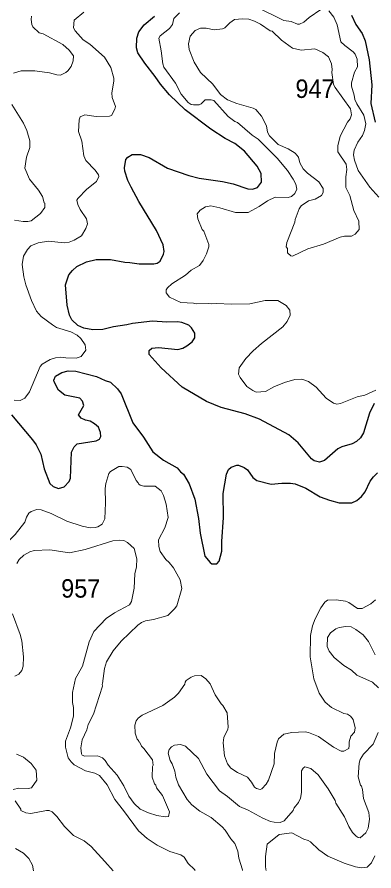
# Model space of a CAD drawing. Extents: x 447.8 to 473.9, y 7733.1 to 7760.8.
# Drawn here: x 458.959 to 460.505, y 7733.109 to 7736.813 of the extents above; entities that cross this region are included whole.
import ezdxf

# ---------------------------------------------------------------- set-up
doc = ezdxf.new("R2010")
doc.units = 0
doc.header["$LTSCALE"] = 0.032
doc.layers.add('1', color=7, linetype='Continuous', lineweight=25)
doc.layers.add('2', color=7, linetype='Continuous', lineweight=13)
doc.layers.add('21', color=7, linetype='Continuous')

msp = doc.modelspace()

# ---------------------------------------------------------------- linework, layer by layer
at = {"layer": '1'}
for points in [[(459.2593, 7735.7512), (459.3013, 7735.7618), (459.3638, 7735.7618), (459.426, 7735.749), (459.4472, 7735.7489), (459.4881, 7735.7418), (459.5518, 7735.7426), (459.5661, 7735.7459), (459.5788, 7735.7533), (459.5935, 7735.7845), (459.5962, 7735.7963), (459.5914, 7735.8255), (459.5628, 7735.8873), (459.4859, 7736.0124), (459.4538, 7736.0749), (459.4391, 7736.1044), (459.4256, 7736.145), (459.4248, 7736.159), (459.43, 7736.1953), (459.4381, 7736.2056), (459.4574, 7736.2172), (459.4937, 7736.2163), (459.5305, 7736.2034), (459.6108, 7736.1576), (459.7025, 7736.1256), (459.7481, 7736.1138), (459.8493, 7736.1001), (459.8949, 7736.0887), (459.959, 7736.068), (459.9794, 7736.0665), (460.0003, 7736.0729), (460.0177, 7736.0973), (460.0163, 7736.1337), (459.9989, 7736.1657), (459.9437, 7736.2305), (459.9028, 7736.2649), (459.8605, 7736.2862), (459.798, 7736.3264), (459.6867, 7736.4097), (459.6187, 7736.476), (459.5797, 7736.5212), (459.5568, 7736.5556), (459.5122, 7736.6125), (459.4825, 7736.6572), (459.4761, 7736.6789), (459.4784, 7736.721), (459.4858, 7736.7493), (459.5095, 7736.7796), (459.5536, 7736.8172)], [(460.4078, 7736.8216), (460.4272, 7736.781), (460.454, 7736.7421), (460.4668, 7736.71), (460.484, 7736.6277), (460.4964, 7736.5181), (460.4925, 7736.4372), (460.5103, 7736.357)], [(459.1763, 7735.5635), (459.1683, 7735.652), (459.1826, 7735.694), (459.1993, 7735.7142), (459.2177, 7735.7303), (459.2593, 7735.7512)], [(460.5065, 7735.1366), (460.4859, 7735.0954), (460.4599, 7735.0099), (460.4476, 7734.9875), (460.4302, 7734.9725), (460.4115, 7734.9622), (460.3667, 7734.9485), (460.3493, 7734.9403), (460.2911, 7734.8899), (460.2693, 7734.8818), (460.2457, 7734.8881), (460.2349, 7734.8964), (460.1764, 7734.9653), (460.1358, 7735.0008), (460.0099, 7735.0684), (459.9466, 7735.0911), (459.8432, 7735.1197), (459.7803, 7735.1447), (459.6738, 7735.2074), (459.5825, 7735.2913), (459.5308, 7735.3488), (459.5316, 7735.3665), (459.5429, 7735.3762), (459.5719, 7735.3802), (459.6556, 7735.3715), (459.6767, 7735.3772), (459.6949, 7735.3864), (459.7177, 7735.4048), (459.7293, 7735.4215), (459.7291, 7735.4422), (459.7149, 7735.4652), (459.7024, 7735.4762), (459.6732, 7735.4884), (459.654, 7735.4907), (459.608, 7735.4893), (459.5463, 7735.4932), (459.4584, 7735.4839), (459.4341, 7735.4772), (459.3761, 7735.4693), (459.3306, 7735.4581), (459.2877, 7735.4557), (459.2477, 7735.4634), (459.2215, 7735.4747), (459.1966, 7735.4995), (459.1853, 7735.5202), (459.1763, 7735.5635)], [(458.934, 7735.0879), (459.0258, 7734.9793), (459.0413, 7734.9571), (459.0623, 7734.9164), (459.0755, 7734.8528), (459.1007, 7734.789), (459.1156, 7734.7761), (459.1386, 7734.7679), (459.1631, 7734.7749), (459.1841, 7734.7988), (459.1907, 7734.8123), (459.194, 7734.9253), (459.206, 7734.949), (459.2193, 7734.9623), (459.3008, 7734.9748), (459.3154, 7734.9818), (459.322, 7734.9933), (459.3204, 7735.0111), (459.3111, 7735.0344), (459.2949, 7735.0491), (459.2748, 7735.06), (459.2553, 7735.0638), (459.2368, 7735.0731), (459.2249, 7735.087), (459.2482, 7735.1278), (459.2429, 7735.1466), (459.2306, 7735.1601), (459.1651, 7735.1727), (459.1381, 7735.1949), (459.1187, 7735.2308), (459.1186, 7735.2384), (459.125, 7735.2551), (459.1523, 7735.2704), (459.1799, 7735.2776), (459.2132, 7735.2762), (459.3036, 7735.2539), (459.3404, 7735.2362), (459.3634, 7735.2296), (459.3941, 7735.2002), (459.4097, 7735.1787), (459.4605, 7735.0533), (459.5067, 7734.9901), (459.5469, 7734.9273), (459.5926, 7734.8911), (459.6524, 7734.8576), (459.6671, 7734.8406), (459.6806, 7734.8308), (459.7049, 7734.7886), (459.7294, 7734.7218), (459.7449, 7734.6373), (459.7523, 7734.5735), (459.7726, 7734.4746), (459.7953, 7734.4473), (459.8029, 7734.4419), (459.8247, 7734.4418), (459.8343, 7734.4529), (459.8464, 7734.4961), (459.8457, 7734.5387), (459.8528, 7734.6417), (459.8513, 7734.7466), (459.8657, 7734.8296), (459.8743, 7734.8501), (459.886, 7734.8611), (459.9105, 7734.8688), (459.9186, 7734.8688), (459.9433, 7734.8596), (459.9572, 7734.8494), (459.9809, 7734.8154), (459.9972, 7734.8032), (460.0593, 7734.7863), (460.1056, 7734.7911), (460.1434, 7734.791), (460.1635, 7734.7879), (460.2108, 7734.7688), (460.2716, 7734.7324), (460.3121, 7734.7176), (460.3543, 7734.7062), (460.4101, 7734.7057)], [(460.5032, 7734.8192), (460.5211, 7734.8365)], [(460.4101, 7734.7057), (460.431, 7734.7154), (460.4518, 7734.7327), (460.4674, 7734.7539), (460.4896, 7734.7991), (460.5032, 7734.8192)]]:
    msp.add_lwpolyline(points, dxfattribs=at)
at = {"layer": '2'}
for points in [[(459.2571, 7735.3685), (459.2539, 7735.3914), (459.2343, 7735.4184), (459.2195, 7735.4331), (459.1923, 7735.4475), (459.1302, 7735.4667), (459.1115, 7735.4773), (459.063, 7735.5145), (459.0435, 7735.5378), (459.0206, 7735.5834), (458.9966, 7735.6508), (458.988, 7735.6855), (458.9808, 7735.7389), (458.9861, 7735.7758), (459.0045, 7735.8047), (459.0189, 7735.8198), (459.0497, 7735.8339), (459.0945, 7735.8403), (459.1622, 7735.834), (459.184, 7735.8371), (459.2064, 7735.845), (459.2376, 7735.8633), (459.2563, 7735.8953), (459.2643, 7735.9162), (459.2592, 7735.9381), (459.2321, 7735.9783), (459.2213, 7735.9995), (459.218, 7736.0191), (459.2216, 7736.0261), (459.2605, 7736.0658), (459.3029, 7736.0993), (459.3124, 7736.1216), (459.3115, 7736.1284), (459.2973, 7736.1489), (459.2573, 7736.1907), (459.2478, 7736.2112), (459.2388, 7736.274), (459.2244, 7736.3161), (459.2275, 7736.367), (459.2314, 7736.3801), (459.2517, 7736.3886), (459.3021, 7736.3815), (459.3599, 7736.3831), (459.368, 7736.3865), (459.3829, 7736.4132), (459.3846, 7736.4251), (459.3702, 7736.4636), (459.3687, 7736.4844), (459.3782, 7736.5354), (459.3782, 7736.5482), (459.365, 7736.5938), (459.3382, 7736.6395), (459.2735, 7736.6951), (459.2458, 7736.7135), (459.211, 7736.7535), (459.2036, 7736.7665), (459.2058, 7736.7988), (459.2482, 7736.8341)], [(460.2753, 7736.8455), (460.2247, 7736.8102), (460.2012, 7736.7901), (460.1825, 7736.7826), (460.1735, 7736.7823), (460.1463, 7736.7933), (460.1143, 7736.798), (459.9952, 7736.8577)], [(460.4247, 7736.6517), (460.4158, 7736.6624), (460.3797, 7736.689), (460.3626, 7736.7056), (460.3465, 7736.7793), (460.3321, 7736.8126), (460.3093, 7736.8403)], [(459.02, 7736.8022), (459.0218, 7736.8167)], [(459.1573, 7736.6938), (459.0711, 7736.7394), (459.0548, 7736.7448), (459.0276, 7736.7701), (459.0222, 7736.7808), (459.02, 7736.8022)], [(459.6631, 7736.8305), (459.6383, 7736.8072), (459.6317, 7736.7809), (459.6198, 7736.7635), (459.5787, 7736.7317), (459.5731, 7736.721), (459.5835, 7736.6656), (459.5897, 7736.6102), (459.5947, 7736.5949), (459.6448, 7736.5267), (459.6702, 7736.479), (459.7001, 7736.4416), (459.7127, 7736.4338), (459.7227, 7736.4315), (459.7472, 7736.4321), (459.7566, 7736.4368), (459.7739, 7736.4543), (459.7992, 7736.4544), (459.8111, 7736.4503), (459.8741, 7736.381), (459.9028, 7736.3604), (459.9139, 7736.3555), (459.9773, 7736.3001), (460.003, 7736.2826), (460.0866, 7736.2005), (460.1302, 7736.1475), (460.156, 7736.1103), (460.1671, 7736.088), (460.1718, 7736.0656), (460.163, 7736.0472), (460.1484, 7736.035), (460.1336, 7736.0304), (460.0773, 7736.031), (460.0439, 7736.0161), (460.0081, 7735.9914), (459.9606, 7735.9655), (459.9054, 7735.9655), (459.8381, 7735.9855), (459.7981, 7735.9933), (459.7752, 7735.9891), (459.7515, 7735.9753), (459.7391, 7735.9594), (459.7426, 7735.9375), (459.7606, 7735.8912), (459.7679, 7735.8834), (459.7902, 7735.8267), (459.7895, 7735.8156), (459.7802, 7735.7861), (459.765, 7735.7568), (459.7497, 7735.735), (459.7131, 7735.7143), (459.6883, 7735.6927), (459.6294, 7735.6554), (459.6104, 7735.6388), (459.6045, 7735.6292), (459.6054, 7735.6167), (459.6186, 7735.5976), (459.6691, 7735.5752), (459.7229, 7735.5718), (459.7342, 7735.5687), (459.79, 7735.571), (459.8015, 7735.5687), (459.823, 7735.571), (459.8876, 7735.567), (459.9673, 7735.5687), (460.0333, 7735.5837), (460.0893, 7735.584), (460.125, 7735.5624), (460.1414, 7735.5409), (460.1421, 7735.5199), (460.1293, 7735.4916), (460.1099, 7735.469), (460.0182, 7735.3974), (459.9813, 7735.3644)], [(458.9428, 7736.5693), (458.976, 7736.5802), (459.036, 7736.5794), (459.099, 7736.5715), (459.1307, 7736.5627), (459.1471, 7736.561), (459.1703, 7736.5719), (459.1792, 7736.5793), (459.1931, 7736.5979), (459.202, 7736.6223), (459.2036, 7736.6452), (459.1849, 7736.6695), (459.1573, 7736.6938)], [(460.4083, 7736.5133), (460.408, 7736.5273), (460.421, 7736.5735), (460.4346, 7736.5976), (460.4331, 7736.6299), (460.4247, 7736.6517)], [(460.5267, 7736.0314), (460.4882, 7736.0755), (460.4365, 7736.1471), (460.4212, 7736.1922), (460.4172, 7736.2147), (460.4193, 7736.236), (460.4349, 7736.2695), (460.4557, 7736.2991), (460.4645, 7736.3208), (460.47, 7736.35), (460.462, 7736.3877), (460.4309, 7736.4357), (460.4221, 7736.4549), (460.4196, 7736.4741), (460.4083, 7736.5133)], [(458.947, 7735.9325), (458.9857, 7735.9255), (459.0051, 7735.9254), (459.0191, 7735.9286), (459.0598, 7735.9604), (459.0787, 7735.9862), (459.0793, 7736.0049), (459.0754, 7736.0072), (459.0692, 7736.0342), (459.0517, 7736.0618), (459.0118, 7736.1092), (458.9921, 7736.1575), (458.9997, 7736.2049), (459.0143, 7736.2471), (459.0143, 7736.2756), (459.0006, 7736.3208), (458.9865, 7736.3522), (458.9364, 7736.433)], [(459.1251, 7735.3353), (459.1474, 7735.3377), (459.1702, 7735.3345), (459.2147, 7735.3338), (459.2371, 7735.3399), (459.2571, 7735.3685)], [(459.9813, 7735.3644), (459.9505, 7735.3319), (459.9209, 7735.2917), (459.9186, 7735.2644), (459.9256, 7735.2499), (459.9547, 7735.2098)], [(458.9464, 7735.1507), (458.9727, 7735.1502), (458.9919, 7735.1591), (459.0119, 7735.1871), (459.0591, 7735.2965), (459.0675, 7735.3075), (459.1022, 7735.3272), (459.1251, 7735.3353)], [(459.9547, 7735.2098), (459.9799, 7735.1924), (459.9949, 7735.1862), (460.0351, 7735.1893), (460.0719, 7735.2089), (460.1182, 7735.2277), (460.1619, 7735.2407), (460.1924, 7735.2428), (460.2215, 7735.2327), (460.2547, 7735.2076), (460.2981, 7735.1599), (460.3305, 7735.1382), (460.345, 7735.1342), (460.3601, 7735.1368), (460.4324, 7735.1652), (460.4655, 7735.1728), (460.513, 7735.1949)], [(459.4838, 7733.7719), (459.475, 7733.7601), (459.4697, 7733.7413), (459.4705, 7733.707), (459.4792, 7733.6812), (459.4856, 7733.6745), (459.4859, 7733.6698), (459.489, 7733.6685), (459.4984, 7733.65), (459.5081, 7733.6408), (459.545, 7733.5915), (459.5483, 7733.568), (459.5451, 7733.5628), (459.5435, 7733.516), (459.5537, 7733.4865), (459.5599, 7733.4815), (459.5636, 7733.4698), (459.5889, 7733.436), (459.6187, 7733.3655), (459.6156, 7733.3454), (459.6011, 7733.3439), (459.5642, 7733.3502), (459.5276, 7733.3617), (459.4927, 7733.3776), (459.4658, 7733.4011), (459.4426, 7733.4329), (459.4215, 7733.4781), (459.3925, 7733.5249), (459.3538, 7733.5676), (459.3398, 7733.5887), (459.3285, 7733.5999), (459.3077, 7733.6079), (459.2517, 7733.6064), (459.2412, 7733.6107), (459.2377, 7733.6177), (459.2357, 7733.6429), (459.2414, 7733.6772), (459.2611, 7733.7214), (459.2674, 7733.7436), (459.2893, 7733.7893), (459.3282, 7733.9099), (459.3271, 7733.9195), (459.3295, 7733.922), (459.338, 7733.9869), (459.3461, 7734.0161), (459.3747, 7734.0642), (459.4093, 7734.1055), (459.4816, 7734.1746), (459.4975, 7734.1862), (459.5147, 7734.194), (459.5503, 7734.1993), (459.6125, 7734.2176), (459.6416, 7734.2462), (459.6507, 7734.259), (459.6723, 7734.3335), (459.6652, 7734.3711), (459.6368, 7734.4245), (459.6177, 7734.4467), (459.6027, 7734.4594), (459.5793, 7734.4948), (459.5724, 7734.5163), (459.5723, 7734.5452), (459.5997, 7734.5974), (459.6138, 7734.6427), (459.6051, 7734.7), (459.5935, 7734.7372), (459.5826, 7734.7574), (459.5571, 7734.7783), (459.5078, 7734.7775), (459.4928, 7734.7819), (459.4845, 7734.7883), (459.4838, 7734.7928), (459.4748, 7734.8027), (459.4516, 7734.8505), (459.4353, 7734.8602), (459.4139, 7734.864), (459.3995, 7734.8635), (459.3629, 7734.842), (459.3557, 7734.8328), (459.3431, 7734.7898), (459.3399, 7734.7677), (459.3415, 7734.7053), (459.3389, 7734.6369), (459.327, 7734.6127), (459.3088, 7734.6021), (459.297, 7734.5986), (459.275, 7734.598), (459.2409, 7734.6039), (459.175, 7734.6266), (459.107, 7734.6598), (459.0624, 7734.6756), (459.0449, 7734.6764), (459.0193, 7734.6683), (459.0096, 7734.6604), (459.0002, 7734.6442)], [(459.0002, 7734.6442), (458.9919, 7734.6212), (458.9499, 7734.568), (458.9259, 7734.5436), (458.9041, 7734.5144), (458.8842, 7734.4778)], [(459.7311, 7733.1109), (459.727, 7733.115), (459.7003, 7733.1417), (459.683, 7733.1683), (459.6687, 7733.1789), (459.6209, 7733.193), (459.5657, 7733.2205), (459.5228, 7733.2502), (459.4851, 7733.2831), (459.4205, 7733.371), (459.3818, 7733.4189), (459.3494, 7733.4821), (459.3164, 7733.5238), (459.296, 7733.5331), (459.2558, 7733.5433), (459.2057, 7733.5697), (459.1928, 7733.5819), (459.1808, 7733.5991), (459.1681, 7733.6453), (459.1683, 7733.6724), (459.1895, 7733.7293), (459.2035, 7733.7798), (459.2035, 7733.8183), (459.1988, 7733.8396), (459.1987, 7733.8827), (459.2124, 7733.9432), (459.2419, 7733.9972), (459.2704, 7734.1033), (459.2914, 7734.1474), (459.3441, 7734.2047), (459.3816, 7734.2291), (459.4465, 7734.2632), (459.4552, 7734.2781), (459.4656, 7734.3358), (459.4689, 7734.3974), (459.476, 7734.4288), (459.4775, 7734.4627), (459.4661, 7734.5076), (459.4379, 7734.5335), (459.4213, 7734.5426), (459.4045, 7734.5443), (459.3741, 7734.5404), (459.2534, 7734.5038), (459.1862, 7734.489), (459.1013, 7734.5017), (459.0333, 7734.4985), (459.0141, 7734.4928), (458.9879, 7734.4784), (458.9681, 7734.4603), (458.9577, 7734.443)], [(460.5116, 7734.2854), (460.4916, 7734.2674), (460.4537, 7734.2469), (460.4341, 7734.2471), (460.3966, 7734.2738), (460.3821, 7734.2788), (460.3417, 7734.2851), (460.3047, 7734.2834), (460.2929, 7734.2745), (460.2748, 7734.2499), (460.2503, 7734.2024), (460.2388, 7734.1725), (460.2303, 7734.1303), (460.2296, 7734.0384), (460.2451, 7733.9423), (460.2682, 7733.8802), (460.2945, 7733.8416), (460.3208, 7733.8176), (460.3747, 7733.7918), (460.3905, 7733.7887), (460.4041, 7733.7803), (460.4159, 7733.766), (460.424, 7733.7293), (460.4204, 7733.7111), (460.4059, 7733.6941), (460.398, 7733.6688), (460.3987, 7733.6532), (460.3959, 7733.6398), (460.3746, 7733.6292), (460.3634, 7733.6292), (460.3294, 7733.6455), (460.2648, 7733.6929), (460.2212, 7733.7098), (460.2068, 7733.7121), (460.1491, 7733.7089), (460.1149, 7733.7024), (460.0915, 7733.6827), (460.0856, 7733.6682), (460.0748, 7733.6188), (460.0724, 7733.5743), (460.0484, 7733.5022), (460.0387, 7733.4853), (460.019, 7733.4656), (460.012, 7733.4622), (459.9958, 7733.466), (459.9879, 7733.4723), (459.975, 7733.4948), (459.9578, 7733.5156), (459.9135, 7733.536), (459.8852, 7733.5556), (459.8706, 7733.5743), (459.8575, 7733.6087), (459.8513, 7733.6649), (459.8546, 7733.6874), (459.872, 7733.7234), (459.8736, 7733.7328), (459.8695, 7733.7942), (459.8511, 7733.8267), (459.8434, 7733.8338), (459.8172, 7733.873), (459.795, 7733.9207), (459.7761, 7733.9419), (459.7569, 7733.9565), (459.7271, 7733.9556), (459.7134, 7733.9502), (459.6921, 7733.9353), (459.687, 7733.9284), (459.6852, 7733.9198)], [(458.9389, 7734.2242), (458.9725, 7734.1341), (458.9791, 7734.1079), (458.9871, 7734.0379), (458.9855, 7733.997), (458.9789, 7733.9782), (458.9669, 7733.9632), (458.9495, 7733.9536)], [(460.5255, 7733.9035), (460.4997, 7733.9285), (460.4319, 7733.9578), (460.4075, 7733.9799), (460.3744, 7733.9998), (460.3324, 7734.0342), (460.3115, 7734.063), (460.3022, 7734.0825), (460.3034, 7734.1222), (460.3166, 7734.1423), (460.3401, 7734.1598), (460.3549, 7734.1651), (460.3834, 7734.1698), (460.4064, 7734.1682), (460.4267, 7734.157), (460.458, 7734.1338), (460.4825, 7734.1036), (460.5114, 7734.0462)], [(459.6852, 7733.9198), (459.6582, 7733.8808), (459.6412, 7733.8629), (459.5897, 7733.8267), (459.5004, 7733.7853), (459.4838, 7733.7719)], [(459.9362, 7733.1114), (459.9354, 7733.1142), (459.9202, 7733.1651), (459.9153, 7733.1943), (459.9027, 7733.2275), (459.885, 7733.2486), (459.861, 7733.2855), (459.8472, 7733.3009), (459.8002, 7733.3408), (459.7514, 7733.3678), (459.7162, 7733.3964), (459.6956, 7733.419), (459.6579, 7733.4827), (459.6469, 7733.5162), (459.6426, 7733.5412), (459.6314, 7733.573), (459.622, 7733.5888), (459.614, 7733.6204), (459.6185, 7733.6364), (459.6284, 7733.6472), (459.6413, 7733.6544), (459.6671, 7733.6576), (459.6883, 7733.6506), (459.7456, 7733.5973), (459.7808, 7733.5292), (459.8362, 7733.4571), (459.8702, 7733.4326), (459.9221, 7733.3889), (459.9596, 7733.3725), (460.0241, 7733.338), (460.057, 7733.324), (460.0734, 7733.32), (460.0987, 7733.3194), (460.1159, 7733.3268), (460.1548, 7733.3709), (460.1601, 7733.3822), (460.1789, 7733.4061), (460.1875, 7733.4241), (460.1911, 7733.4492), (460.1912, 7733.5433), (460.1985, 7733.5551), (460.2064, 7733.5605), (460.2322, 7733.5536), (460.2634, 7733.526), (460.3073, 7733.4652), (460.3369, 7733.4147), (460.3409, 7733.403), (460.3773, 7733.3432), (460.3965, 7733.3015), (460.412, 7733.2756), (460.4278, 7733.2597), (460.4376, 7733.2539), (460.4462, 7733.253), (460.47, 7733.2737), (460.4802, 7733.2947), (460.486, 7733.3338), (460.4828, 7733.3623), (460.4605, 7733.4237), (460.4564, 7733.4617), (460.4516, 7733.4765), (460.4477, 7733.4806), (460.4368, 7733.5169), (460.4412, 7733.5765), (460.4454, 7733.5922), (460.4606, 7733.6162), (460.5018, 7733.6596), (460.5243, 7733.7099)], [(458.9556, 7733.6155), (458.9871, 7733.6023), (459.0193, 7733.5757), (459.0415, 7733.5469), (459.0448, 7733.5025), (459.0217, 7733.4695), (459.0063, 7733.4661), (458.9659, 7733.4676), (458.9423, 7733.4625)], [(458.9498, 7733.4133), (458.9748, 7733.3767), (458.9753, 7733.3716), (458.9967, 7733.3615), (459.018, 7733.3579), (459.0865, 7733.3714), (459.0974, 7733.3714)], [(459.0974, 7733.3714), (459.1105, 7733.365), (459.1314, 7733.3458), (459.1648, 7733.3012), (459.2036, 7733.2623), (459.25, 7733.24)], [(460.0384, 7733.1117), (460.0373, 7733.1166), (460.0348, 7733.128), (460.0356, 7733.1713), (460.0421, 7733.2247), (460.0948, 7733.2671), (460.1488, 7733.2744), (460.202, 7733.2471), (460.22, 7733.2416), (460.2306, 7733.235), (460.2659, 7733.2013), (460.3054, 7733.1737), (460.3761, 7733.1428), (460.4258, 7733.1264), (460.4535, 7733.1223), (460.4759, 7733.1257), (460.495, 7733.1449), (460.5096, 7733.1742)], [(458.9523, 7733.2067), (458.9861, 7733.1857), (459.0101, 7733.1625), (459.0256, 7733.1346), (459.0303, 7733.1092)], [(459.25, 7733.24), (459.2803, 7733.2154), (459.3388, 7733.1505), (459.3753, 7733.11)]]:
    msp.add_lwpolyline(points, dxfattribs=at)
msp.add_lwpolyline([(459.7305, 7736.7546), (459.7532, 7736.7645), (459.7787, 7736.7645), (459.8124, 7736.7574), (459.8489, 7736.7612), (459.8596, 7736.7665), (459.8815, 7736.7883), (459.9012, 7736.8022), (459.935, 7736.8054), (459.9625, 7736.8037), (459.9882, 7736.7955), (460.0138, 7736.7818), (460.0556, 7736.7536), (460.0646, 7736.7515), (460.1048, 7736.7129), (460.1524, 7736.6782), (460.1904, 7736.6685), (460.2489, 7736.6747), (460.2845, 7736.6594), (460.3079, 7736.6397), (460.3209, 7736.6106), (460.3241, 7736.5854), (460.3226, 7736.5719), (460.3307, 7736.5206), (460.3375, 7736.5072), (460.4041, 7736.4154), (460.4083, 7736.3894), (460.4025, 7736.3711), (460.391, 7736.3572), (460.3596, 7736.2968), (460.3483, 7736.2548), (460.3483, 7736.2286), (460.3847, 7736.1753), (460.3874, 7736.1521), (460.3835, 7736.1192), (460.3842, 7736.074), (460.4006, 7736.0393), (460.4185, 7735.9733), (460.4395, 7735.9277), (460.4413, 7735.8915), (460.4233, 7735.8707), (460.4078, 7735.8622), (460.3781, 7735.8628), (460.3591, 7735.8579), (460.2863, 7735.8278), (460.219, 7735.8078), (460.1526, 7735.7763), (460.1448, 7735.7771), (460.1303, 7735.7908), (460.1301, 7735.8088), (460.1254, 7735.8167), (460.1277, 7735.8344), (460.1631, 7735.9228), (460.1639, 7735.9354), (460.1816, 7735.9809), (460.1897, 7735.9936), (460.2224, 7736.016), (460.2501, 7736.0222), (460.2775, 7736.0384), (460.2856, 7736.0515), (460.2856, 7736.0685), (460.2663, 7736.0985), (460.2178, 7736.135), (460.1988, 7736.1548), (460.1844, 7736.1801), (460.1789, 7736.205), (460.1641, 7736.2217), (460.1343, 7736.2415), (460.0904, 7736.2602), (460.0529, 7736.2971), (460.0437, 7736.313), (460.0404, 7736.3409), (460.0181, 7736.3828), (459.9929, 7736.4113), (459.9824, 7736.4175), (459.9112, 7736.4374), (459.8712, 7736.4531), (459.8403, 7736.4774), (459.8069, 7736.5212), (459.753, 7736.5728), (459.7263, 7736.6169), (459.7039, 7736.6725), (459.7022, 7736.696), (459.7094, 7736.7293)], close=True, dxfattribs=at)

# ---------------------------------------------------------------- texts
at = {"layer": '21', "width": 0.95}
for s, p in [('947', (460.1652, 7736.462)), ('957', (459.1499, 7734.2946))]:
    msp.add_text(s, height=0.08, dxfattribs=at).set_placement(p)

doc.saveas('drawing.dxf')
